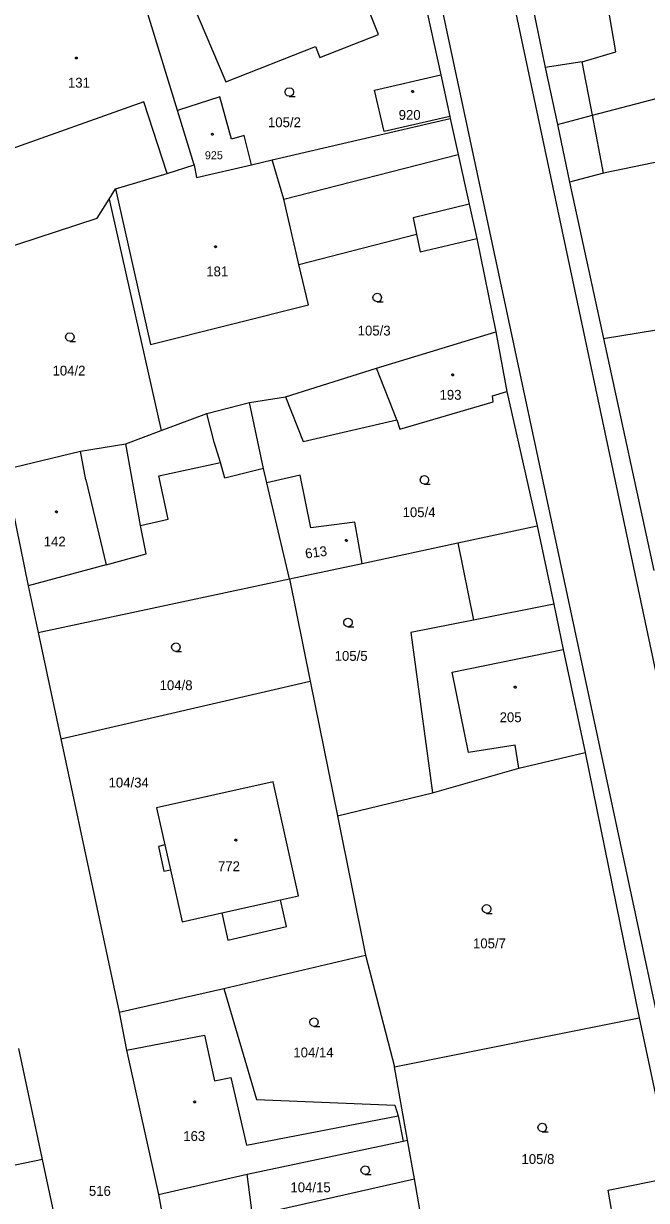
# Model space of a CAD drawing. Extents: x -757994 to -755874, y -1047691 to -1046119.
# Drawn here: x -756741.1 to -756687.3, y -1047019.6 to -1046918 of the extents above; entities that cross this region are included whole.
import ezdxf

# ---------------------------------------------------------------- set-up
doc = ezdxf.new("R2010")
doc.units = 0
doc.layers.add('katastrální mapa', color=7, linetype='Continuous')

msp = doc.modelspace()

# ---------------------------------------------------------------- linework, layer by layer
at = {"layer": 'katastrální mapa'}
for p, q in [((-756701.95, -1046901.14), (-756668.39, -1047059.3)), ((-756708.96, -1046904.3), (-756705.05, -1046922.4)), ((-756707.71, -1046903.74), (-756665.23, -1047102.74)), ((-756689.92, -1046920.42), (-756691.5, -1046911.04)), ((-756697.97, -1046912.37), (-756696.02, -1046921.77)), ((-756727.79, -1046925.49), (-756731.43, -1046913.55)), ((-756692.82, -1046921.29), (-756689.92, -1046920.42)), ((-756691.94, -1046925.89), (-756672.34, -1046920.77)), ((-756692.82, -1046921.29), (-756696.02, -1046921.77)), ((-756696.02, -1046921.77), (-756694.97, -1046926.69)), ((-756691.94, -1046925.89), (-756692.82, -1046921.29)), ((-756710.77, -1046923.72), (-756705.05, -1046922.4)), ((-756705.05, -1046922.4), (-756704.27, -1046926)), ((-756709.94, -1046927.31), (-756710.77, -1046923.72)), ((-756730.7, -1046924.75), (-756742.99, -1046929.11)), ((-756728.68, -1046930.92), (-756730.7, -1046924.75)), ((-756726.35, -1046930.19), (-756727.79, -1046925.49)), ((-756704.27, -1046926), (-756709.94, -1046927.31)), ((-756704.27, -1046926), (-756704.23, -1046926.19)), ((-756694.97, -1046926.69), (-756691.94, -1046925.89)), ((-756690.98, -1046930.9), (-756691.94, -1046925.89)), ((-756719.6, -1046929.76), (-756704.23, -1046926.19)), ((-756704.23, -1046926.19), (-756703.53, -1046929.28)), ((-756694.97, -1046926.69), (-756693.91, -1046931.68)), ((-756671.12, -1046926.73), (-756690.98, -1046930.9)), ((-756721.38, -1046930.17), (-756719.6, -1046929.76)), ((-756718.6, -1046933.15), (-756719.6, -1046929.76)), ((-756718.6, -1046933.15), (-756703.53, -1046929.28)), ((-756703.53, -1046929.28), (-756702.6, -1046933.58)), ((-756733.15, -1046932.26), (-756728.68, -1046930.92)), ((-756728.68, -1046930.92), (-756726.35, -1046930.19)), ((-756726.35, -1046930.19), (-756726.13, -1046931.28)), ((-756726.13, -1046931.28), (-756721.38, -1046930.17)), ((-756690.98, -1046930.9), (-756693.91, -1046931.68)), ((-756693.91, -1046931.68), (-756690.99, -1046945.19)), ((-756734.72, -1046934.79), (-756733.7, -1046933.15)), ((-756733.7, -1046933.15), (-756733.15, -1046932.26)), ((-756733.7, -1046933.15), (-756729.2, -1046953.13)), ((-756733.15, -1046932.26), (-756730.12, -1046945.69)), ((-756717.29, -1046938.8), (-756718.6, -1046933.15)), ((-756702.6, -1046933.58), (-756707.44, -1046934.77)), ((-756702.6, -1046933.58), (-756701.94, -1046936.54)), ((-756744.38, -1046937.96), (-756734.72, -1046934.79)), ((-756707.44, -1046934.77), (-756707.15, -1046936.16)), ((-756717.29, -1046938.8), (-756707.15, -1046936.16)), ((-756707.15, -1046936.16), (-756706.82, -1046937.69)), ((-756706.82, -1046937.69), (-756701.94, -1046936.54)), ((-756701.94, -1046936.54), (-756700.29, -1046944.61)), ((-756716.48, -1046942.26), (-756717.29, -1046938.8)), ((-756730.12, -1046945.69), (-756716.48, -1046942.26)), ((-756690.99, -1046945.19), (-756667.88, -1046941.33)), ((-756710.6, -1046947.75), (-756700.29, -1046944.61)), ((-756700.29, -1046944.61), (-756699.34, -1046949.77)), ((-756690.99, -1046945.19), (-756686.65, -1046965.22)), ((-756718.46, -1046950.22), (-756710.6, -1046947.75)), ((-756708.84, -1046952.19), (-756710.6, -1046947.75)), ((-756721.57, -1046950.71), (-756718.46, -1046950.22)), ((-756718.46, -1046950.22), (-756716.93, -1046954.08)), ((-756700.58, -1046950.13), (-756699.34, -1046949.77)), ((-756700.53, -1046950.65), (-756700.58, -1046950.13)), ((-756699.34, -1046949.77), (-756696.71, -1046961.35)), ((-756725.24, -1046951.65), (-756721.57, -1046950.71)), ((-756720.36, -1046956.4), (-756721.57, -1046950.71)), ((-756708.57, -1046953.01), (-756700.53, -1046950.65)), ((-756729.2, -1046953.13), (-756725.24, -1046951.65)), ((-756724.63, -1046954.13), (-756725.24, -1046951.65)), ((-756716.93, -1046954.08), (-756708.84, -1046952.19)), ((-756708.84, -1046952.19), (-756708.57, -1046953.01)), ((-756732.25, -1046954.28), (-756729.2, -1046953.13)), ((-756736.17, -1046954.9), (-756732.25, -1046954.28)), ((-756730.98, -1046961.32), (-756732.25, -1046954.28)), ((-756724.08, -1046955.89), (-756724.63, -1046954.13)), ((-756742.74, -1046956.49), (-756736.17, -1046954.9)), ((-756735.7, -1046957.4), (-756736.17, -1046954.9)), ((-756742.74, -1046956.49), (-756740.68, -1046966.55)), ((-756729.41, -1046957.04), (-756724.08, -1046955.89)), ((-756723.7, -1046957.23), (-756724.08, -1046955.89)), ((-756720.36, -1046956.4), (-756723.7, -1046957.23)), ((-756720.08, -1046957.65), (-756720.36, -1046956.4)), ((-756735.7, -1046957.4), (-756733.94, -1046964.72)), ((-756728.58, -1046960.78), (-756729.41, -1046957.04)), ((-756717.19, -1046956.99), (-756720.08, -1046957.65)), ((-756716.28, -1046961.53), (-756717.19, -1046956.99)), ((-756718.11, -1046965.95), (-756720.08, -1046957.65)), ((-756730.98, -1046961.32), (-756728.58, -1046960.78)), ((-756730.48, -1046963.78), (-756730.98, -1046961.32)), ((-756712.48, -1046961.05), (-756716.28, -1046961.53)), ((-756711.82, -1046964.62), (-756712.48, -1046961.05)), ((-756703.57, -1046962.84), (-756696.71, -1046961.35)), ((-756696.71, -1046961.35), (-756695.28, -1046968.13)), ((-756711.82, -1046964.62), (-756703.57, -1046962.84)), ((-756703.57, -1046962.84), (-756702.22, -1046969.5)), ((-756733.94, -1046964.72), (-756730.48, -1046963.78)), ((-756718.11, -1046965.95), (-756711.82, -1046964.62)), ((-756733.94, -1046964.72), (-756740.68, -1046966.55)), ((-756740.68, -1046966.55), (-756739.82, -1046970.56)), ((-756739.82, -1046970.56), (-756718.11, -1046965.95)), ((-756718.11, -1046965.95), (-756716.32, -1046974.79)), ((-756695.28, -1046968.13), (-756702.22, -1046969.5)), ((-756695.28, -1046968.13), (-756694.46, -1046972.05)), ((-756702.22, -1046969.5), (-756707.62, -1046970.57)), ((-756739.82, -1046970.56), (-756737.85, -1046979.76)), ((-756707.62, -1046970.57), (-756705.75, -1046984.42)), ((-756704.07, -1046974), (-756694.46, -1046972.05)), ((-756694.46, -1046972.05), (-756692.58, -1046980.95)), ((-756737.85, -1046979.76), (-756716.32, -1046974.79)), ((-756716.32, -1046974.79), (-756713.97, -1046986.4)), ((-756702.65, -1046980.93), (-756704.07, -1046974)), ((-756737.85, -1046979.76), (-756732.81, -1047003.38)), ((-756698.61, -1046980.3), (-756702.65, -1046980.93)), ((-756698.29, -1046982.28), (-756698.61, -1046980.3)), ((-756698.29, -1046982.28), (-756692.58, -1046980.95)), ((-756692.58, -1046980.95), (-756687.9, -1047003.85)), ((-756705.75, -1046984.42), (-756698.29, -1046982.28)), ((-756719.51, -1046983.48), (-756729.59, -1046985.71)), ((-756717.32, -1046993.32), (-756719.51, -1046983.48)), ((-756713.97, -1046986.4), (-756705.75, -1046984.42)), ((-756729.59, -1046985.71), (-756728.87, -1046988.91)), ((-756713.97, -1046986.4), (-756711.55, -1046998.45)), ((-756728.87, -1046988.91), (-756729.42, -1046989.07)), ((-756729.42, -1046989.07), (-756728.98, -1046991.2)), ((-756728.87, -1046988.91), (-756728.39, -1046991.07)), ((-756728.98, -1046991.2), (-756728.39, -1046991.07)), ((-756728.39, -1046991.07), (-756727.39, -1046995.56)), ((-756723.96, -1046994.8), (-756718.88, -1046993.66)), ((-756718.88, -1046993.66), (-756717.32, -1046993.32)), ((-756718.37, -1046995.98), (-756718.88, -1046993.66)), ((-756727.39, -1046995.56), (-756723.96, -1046994.8)), ((-756723.96, -1046994.8), (-756723.43, -1046997.14)), ((-756723.43, -1046997.14), (-756718.37, -1046995.98)), ((-756723.78, -1047001.31), (-756711.55, -1046998.45)), ((-756711.55, -1046998.45), (-756709.03, -1047008.1)), ((-756732.81, -1047003.38), (-756723.78, -1047001.31)), ((-756723.78, -1047001.31), (-756720.96, -1047010.91)), ((-756732.81, -1047003.38), (-756732.18, -1047006.66)), ((-756709.03, -1047008.1), (-756687.9, -1047003.85)), ((-756687.9, -1047003.85), (-756685, -1047017.62)), ((-756732.18, -1047006.66), (-756725.45, -1047005.34)), ((-756725.45, -1047005.34), (-756724.6, -1047009.29)), ((-756739.44, -1047016.08), (-756741.49, -1047006.49)), ((-756732.18, -1047006.66), (-756729.44, -1047019.12)), ((-756707.91, -1047014.42), (-756709.03, -1047008.1)), ((-756724.6, -1047009.29), (-756723.19, -1047009.01)), ((-756723.19, -1047009.01), (-756721.83, -1047014.85)), ((-756720.96, -1047010.91), (-756709.01, -1047011.4)), ((-756709.01, -1047011.4), (-756708.71, -1047012.33)), ((-756721.83, -1047014.85), (-756708.71, -1047012.33)), ((-756708.71, -1047012.33), (-756708.29, -1047014.5)), ((-756721.78, -1047017.37), (-756708.29, -1047014.5)), ((-756708.29, -1047014.5), (-756707.91, -1047014.42)), ((-756707.32, -1047017.76), (-756707.91, -1047014.42)), ((-756739.44, -1047016.08), (-756748.13, -1047017.89)), ((-756738.2, -1047021.87), (-756739.44, -1047016.08)), ((-756729.44, -1047019.12), (-756721.78, -1047017.37)), ((-756721.32, -1047020.94), (-756721.78, -1047017.37)), ((-756721.32, -1047020.94), (-756707.32, -1047017.76)), ((-756705.85, -1047026.09), (-756707.32, -1047017.76)), ((-756690.59, -1047018.75), (-756685, -1047017.62)), ((-756729.44, -1047019.12), (-756728.9, -1047021.94)), ((-756689.9, -1047022.72), (-756690.59, -1047018.75))]:
    msp.add_line(p, q, dxfattribs=at)
for points in [[(-756728.3, -1046911.96), (-756723.61, -1046923.02), (-756715.86, -1046919.95), (-756715.49, -1046920.91), (-756710.42, -1046918.93), (-756714.18, -1046909.41), (-756714.84, -1046909.66), (-756715.07, -1046909.46), (-756715.8, -1046909.5), (-756717.01, -1046909.87), (-756718.14, -1046910.43), (-756718.68, -1046910.86), (-756718.56, -1046911.16), (-756722.36, -1046912.67), (-756723.6, -1046909.92)], [(-756718.12, -1046924.26), (-756718.31, -1046924.21), (-756718.45, -1046924.08), (-756718.49, -1046923.89), (-756718.45, -1046923.71), (-756718.31, -1046923.57), (-756718.12, -1046923.52), (-756717.94, -1046923.57), (-756717.8, -1046923.71), (-756717.76, -1046923.9), (-756717.8, -1046924.09), (-756717.94, -1046924.22), (-756718.13, -1046924.27), (-756717.63, -1046924.27)], [(-756721.38, -1046930.17), (-756722.02, -1046927.65), (-756723.12, -1046927.95), (-756724.13, -1046924.32), (-756727.79, -1046925.49)], [(-756710.52, -1046942.01), (-756710.71, -1046941.96), (-756710.85, -1046941.83), (-756710.9, -1046941.64), (-756710.85, -1046941.46), (-756710.71, -1046941.32), (-756710.53, -1046941.27), (-756710.34, -1046941.32), (-756710.21, -1046941.46), (-756710.16, -1046941.65), (-756710.21, -1046941.84), (-756710.34, -1046941.97), (-756710.53, -1046942.02), (-756710.03, -1046942.02)], [(-756737.08, -1046945.42), (-756737.27, -1046945.37), (-756737.41, -1046945.24), (-756737.46, -1046945.05), (-756737.41, -1046944.87), (-756737.27, -1046944.73), (-756737.09, -1046944.68), (-756736.9, -1046944.73), (-756736.76, -1046944.87), (-756736.72, -1046945.06), (-756736.76, -1046945.25), (-756736.9, -1046945.38), (-756737.09, -1046945.43), (-756736.59, -1046945.43)], [(-756706.45, -1046957.76), (-756706.64, -1046957.71), (-756706.77, -1046957.58), (-756706.83, -1046957.39), (-756706.77, -1046957.21), (-756706.64, -1046957.07), (-756706.46, -1046957.02), (-756706.27, -1046957.07), (-756706.14, -1046957.21), (-756706.09, -1046957.4), (-756706.14, -1046957.59), (-756706.27, -1046957.72), (-756706.46, -1046957.77), (-756705.96, -1046957.77)], [(-756713.05, -1046970.08), (-756713.24, -1046970.03), (-756713.38, -1046969.9), (-756713.43, -1046969.71), (-756713.38, -1046969.52), (-756713.24, -1046969.39), (-756713.06, -1046969.34), (-756712.87, -1046969.39), (-756712.74, -1046969.52), (-756712.69, -1046969.72), (-756712.74, -1046969.91), (-756712.87, -1046970.04), (-756713.06, -1046970.09), (-756712.56, -1046970.09)], [(-756727.92, -1046972.2), (-756728.11, -1046972.15), (-756728.25, -1046972.01), (-756728.3, -1046971.83), (-756728.25, -1046971.65), (-756728.11, -1046971.51), (-756727.93, -1046971.46), (-756727.74, -1046971.51), (-756727.6, -1046971.65), (-756727.56, -1046971.84), (-756727.6, -1046972.02), (-756727.74, -1046972.16), (-756727.93, -1046972.21), (-756727.43, -1046972.21)], [(-756701.08, -1046994.82), (-756701.27, -1046994.77), (-756701.41, -1046994.64), (-756701.46, -1046994.45), (-756701.41, -1046994.26), (-756701.27, -1046994.13), (-756701.09, -1046994.08), (-756700.9, -1046994.13), (-756700.76, -1046994.26), (-756700.72, -1046994.46), (-756700.76, -1046994.65), (-756700.9, -1046994.78), (-756701.09, -1046994.83), (-756700.59, -1046994.83)], [(-756715.99, -1047004.59), (-756716.18, -1047004.54), (-756716.32, -1047004.41), (-756716.36, -1047004.22), (-756716.32, -1047004.03), (-756716.18, -1047003.9), (-756715.99, -1047003.85), (-756715.81, -1047003.9), (-756715.68, -1047004.03), (-756715.62, -1047004.23), (-756715.68, -1047004.42), (-756715.81, -1047004.55), (-756716, -1047004.6), (-756715.5, -1047004.6)], [(-756696.27, -1047013.7), (-756696.46, -1047013.65), (-756696.6, -1047013.51), (-756696.65, -1047013.33), (-756696.6, -1047013.15), (-756696.46, -1047013.01), (-756696.28, -1047012.96), (-756696.09, -1047013.01), (-756695.96, -1047013.15), (-756695.91, -1047013.34), (-756695.96, -1047013.52), (-756696.09, -1047013.66), (-756696.28, -1047013.71), (-756695.78, -1047013.71)], [(-756711.56, -1047017.38), (-756711.75, -1047017.33), (-756711.89, -1047017.2), (-756711.94, -1047017.01), (-756711.89, -1047016.83), (-756711.75, -1047016.69), (-756711.57, -1047016.64), (-756711.38, -1047016.69), (-756711.25, -1047016.83), (-756711.2, -1047017.02), (-756711.25, -1047017.21), (-756711.38, -1047017.34), (-756711.57, -1047017.39), (-756711.07, -1047017.39)]]:
    msp.add_lwpolyline(points, dxfattribs=at)
for points in [[(-756736.52, -1046920.87), (-756736.47, -1046920.88), (-756736.45, -1046920.92), (-756736.44, -1046920.95), (-756736.45, -1046920.99), (-756736.49, -1046921.03), (-756736.52, -1046921.03), (-756736.57, -1046921.02), (-756736.6, -1046920.99), (-756736.6, -1046920.95), (-756736.6, -1046920.91), (-756736.55, -1046920.87)], [(-756707.48, -1046923.75), (-756707.43, -1046923.76), (-756707.41, -1046923.81), (-756707.4, -1046923.84), (-756707.41, -1046923.89), (-756707.45, -1046923.92), (-756707.48, -1046923.93), (-756707.52, -1046923.91), (-756707.55, -1046923.88), (-756707.57, -1046923.84), (-756707.55, -1046923.79), (-756707.51, -1046923.76)], [(-756724.78, -1046927.45), (-756724.73, -1046927.46), (-756724.71, -1046927.5), (-756724.7, -1046927.53), (-756724.71, -1046927.58), (-756724.75, -1046927.61), (-756724.78, -1046927.62), (-756724.83, -1046927.6), (-756724.85, -1046927.57), (-756724.86, -1046927.53), (-756724.85, -1046927.49), (-756724.82, -1046927.45)], [(-756724.49, -1046937.17), (-756724.44, -1046937.18), (-756724.42, -1046937.22), (-756724.41, -1046937.25), (-756724.42, -1046937.29), (-756724.46, -1046937.33), (-756724.49, -1046937.34), (-756724.53, -1046937.32), (-756724.57, -1046937.29), (-756724.58, -1046937.25), (-756724.57, -1046937.21), (-756724.52, -1046937.17)], [(-756704.01, -1046948.23), (-756703.96, -1046948.24), (-756703.94, -1046948.29), (-756703.93, -1046948.32), (-756703.94, -1046948.37), (-756703.98, -1046948.4), (-756704.01, -1046948.41), (-756704.05, -1046948.39), (-756704.09, -1046948.36), (-756704.1, -1046948.32), (-756704.09, -1046948.27), (-756704.04, -1046948.24)], [(-756738.24, -1046960.07), (-756738.19, -1046960.08), (-756738.17, -1046960.12), (-756738.16, -1046960.15), (-756738.17, -1046960.2), (-756738.21, -1046960.23), (-756738.24, -1046960.24), (-756738.28, -1046960.22), (-756738.32, -1046960.19), (-756738.33, -1046960.15), (-756738.32, -1046960.11), (-756738.27, -1046960.07)], [(-756713.2, -1046962.53), (-756713.15, -1046962.54), (-756713.12, -1046962.59), (-756713.11, -1046962.62), (-756713.12, -1046962.67), (-756713.17, -1046962.7), (-756713.2, -1046962.71), (-756713.24, -1046962.69), (-756713.27, -1046962.66), (-756713.28, -1046962.62), (-756713.27, -1046962.58), (-756713.23, -1046962.54)], [(-756698.61, -1046975.21), (-756698.56, -1046975.22), (-756698.53, -1046975.26), (-756698.52, -1046975.29), (-756698.53, -1046975.34), (-756698.58, -1046975.37), (-756698.61, -1046975.38), (-756698.66, -1046975.36), (-756698.69, -1046975.33), (-756698.7, -1046975.29), (-756698.69, -1046975.25), (-756698.65, -1046975.21)], [(-756722.74, -1046988.43), (-756722.69, -1046988.44), (-756722.67, -1046988.48), (-756722.66, -1046988.51), (-756722.67, -1046988.55), (-756722.71, -1046988.59), (-756722.74, -1046988.6), (-756722.78, -1046988.58), (-756722.82, -1046988.55), (-756722.83, -1046988.51), (-756722.82, -1046988.47), (-756722.77, -1046988.43)], [(-756726.3, -1047011.03), (-756726.25, -1047011.04), (-756726.23, -1047011.09), (-756726.22, -1047011.12), (-756726.23, -1047011.17), (-756726.27, -1047011.2), (-756726.3, -1047011.21), (-756726.35, -1047011.19), (-756726.38, -1047011.16), (-756726.39, -1047011.12), (-756726.38, -1047011.08), (-756726.34, -1047011.04)]]:
    msp.add_lwpolyline(points, close=True, dxfattribs=at)

# ---------------------------------------------------------------- texts
for s, height, p in [('131', 0.85, (-756737.25, -1046923.51)), ('105/2', 0.85, (-756719.97, -1046926.93)), ('920', 0.85, (-756708.68, -1046926.29)), ('925', 0.695, (-756725.42, -1046929.7)), ('181', 0.85, (-756725.3, -1046939.81)), ('105/3', 0.85, (-756712.22, -1046944.92)), ('104/2', 0.85, (-756738.58, -1046948.38)), ('193', 0.85, (-756705.15, -1046950.47)), ('105/4', 0.85, (-756708.34, -1046960.61)), ('142', 0.85, (-756739.34, -1046963.14)), ('105/5', 0.85, (-756714.21, -1046973.02)), ('104/8', 0.85, (-756729.33, -1046975.55)), ('205', 0.85, (-756699.96, -1046978.32)), ('104/34', 0.85, (-756733.74, -1046983.96)), ('772', 0.85, (-756724.29, -1046991.19)), ('105/7', 0.85, (-756702.26, -1046997.85)), ('104/14', 0.85, (-756717.78, -1047007.27)), ('163', 0.85, (-756727.29, -1047014.49)), ('105/8', 0.85, (-756698.07, -1047016.48)), ('516', 0.85, (-756735.44, -1047019.23)), ('104/15', 0.85, (-756718.03, -1047018.92))]:
    msp.add_text(s, height=height, dxfattribs=at).set_placement(p)
msp.add_text('613', height=0.85, rotation=7.7922, dxfattribs=at).set_placement((-756716.7, -1046964.19))

doc.saveas('drawing.dxf')
